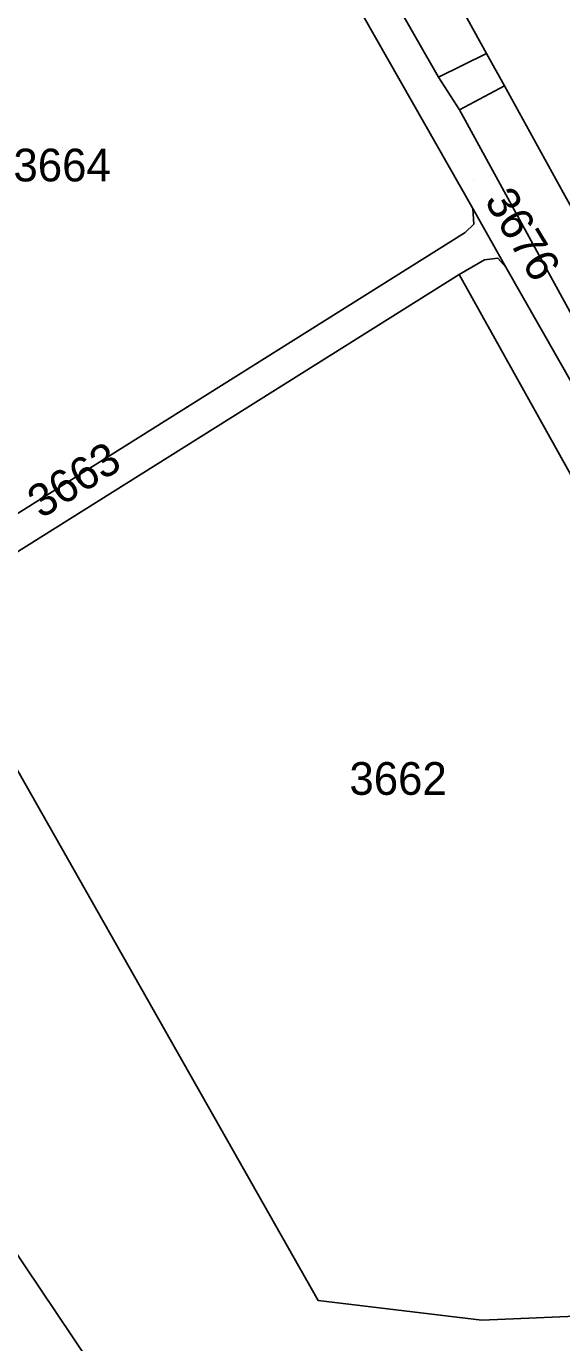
# Model space of a CAD drawing. Extents: x -262715 to -259381, y -1237238 to -1231182.
# Drawn here: x -261870.4 to -261837.7, y -1235719.5 to -1235639 of the extents above; entities that cross this region are included whole.
import ezdxf

# ---------------------------------------------------------------- set-up
doc = ezdxf.new("R2010")
doc.units = 0
for name, color, linetype in [('body_kn', 7, 'Continuous'), ('kladpar_druhypozemkov', 7, 'Continuous'), ('kladpar_hranice', 7, 'Continuous'), ('kladpar_parcelnecisla', 7, 'Continuous'), ('kladpar_plochy', 7, 'Continuous'), ('zappar_hrandruhpozemk', 7, 'Continuous')]:
    doc.layers.add(name, color=color, linetype=linetype)

msp = doc.modelspace()

# ---------------------------------------------------------------- linework, layer by layer
at = {"layer": 'body_kn'}
for p, q in [((-261842.28, -1235640.69), (-261842.28, -1235640.69)), ((-261842.28, -1235640.69), (-261842.28, -1235640.69)), ((-261845.22, -1235642.14), (-261845.22, -1235642.14)), ((-261841.19, -1235642.66), (-261841.19, -1235642.66)), ((-261843.94, -1235644.14), (-261843.94, -1235644.14)), ((-261843.94, -1235644.14), (-261843.94, -1235644.14)), ((-261843.11, -1235650.16), (-261843.11, -1235650.16)), ((-261843.11, -1235650.16), (-261843.11, -1235650.16)), ((-261843.05, -1235651.12), (-261843.05, -1235651.12)), ((-261843.59, -1235651.64), (-261843.59, -1235651.64)), ((-261842.41, -1235653.3), (-261842.41, -1235653.3)), ((-261841.59, -1235653.2), (-261841.59, -1235653.2)), ((-261841.11, -1235653.75), (-261841.11, -1235653.75)), ((-261841.11, -1235653.75), (-261841.11, -1235653.75)), ((-261843.95, -1235654.2), (-261843.95, -1235654.2)), ((-261843.95, -1235654.2), (-261843.95, -1235654.2)), ((-261852.56, -1235716.93), (-261852.56, -1235716.93)), ((-261842.57, -1235718.12), (-261842.57, -1235718.12))]:
    msp.add_line(p, q, dxfattribs=at)
at = {"layer": 'kladpar_druhypozemkov'}
for p, q in [((-261868.22, -1235646.42), (-261868.22, -1235646.42)), ((-261843.06, -1235648.4), (-261843.06, -1235648.4)), ((-261862.04, -1235664.93), (-261862.04, -1235664.93)), ((-261847.21, -1235684.04), (-261847.21, -1235684.04))]:
    msp.add_line(p, q, dxfattribs=at)
at = {"layer": 'kladpar_hranice'}
for points in [[(-261861.64, -1235617.6), (-261843.11, -1235650.16), (-261843.05, -1235651.12), (-261843.59, -1235651.64), (-261877.6, -1235672.99), (-261894.55, -1235643.13), (-261866.51, -1235620.8), (-261861.64, -1235617.6)], [(-261806.6, -1235725.61), (-261811.65, -1235715.54), (-261808.46, -1235713.89), (-261808.86, -1235712.41), (-261809.67, -1235709.44), (-261830.63, -1235672.14), (-261841.11, -1235653.75), (-261843.11, -1235650.16), (-261861.64, -1235617.6)], [(-261833.67, -1235630.7), (-261831.61, -1235634.44), (-261830.09, -1235633.6), (-261828.44, -1235636.63), (-261829.94, -1235637.46), (-261826.58, -1235643.53), (-261823.24, -1235649.59), (-261821.71, -1235648.75), (-261820.05, -1235651.77), (-261821.57, -1235652.61), (-261819.53, -1235656.29), (-261830.51, -1235662.01), (-261832.8, -1235657.87), (-261833.98, -1235655.72), (-261837.59, -1235649.19), (-261841.19, -1235642.66), (-261842.28, -1235640.69), (-261844.65, -1235636.39), (-261841.49, -1235634.65), (-261833.67, -1235630.7)], [(-261837.18, -1235656.46), (-261843.94, -1235644.14), (-261845.22, -1235642.14), (-261849.48, -1235634.69)], [(-261849.48, -1235634.69), (-261845.22, -1235642.14), (-261843.94, -1235644.14), (-261837.18, -1235656.46), (-261835.19, -1235660.33), (-261831.28, -1235667.24), (-261829.16, -1235670.66), (-261822.62, -1235682.18), (-261820.61, -1235685.6), (-261816.22, -1235693.34), (-261815.08, -1235695.33), (-261807.82, -1235708.44), (-261806.68, -1235712.69), (-261790.91, -1235743.76)], [(-261844.65, -1235636.39), (-261842.28, -1235640.69), (-261841.19, -1235642.66), (-261837.59, -1235649.19)], [(-261843.11, -1235650.16), (-261841.11, -1235653.75), (-261841.59, -1235653.2), (-261842.41, -1235653.3), (-261843.95, -1235654.2), (-261876.55, -1235674.65), (-261891.31, -1235683.8), (-261892.41, -1235682.24), (-261877.6, -1235672.99), (-261843.59, -1235651.64), (-261843.05, -1235651.12), (-261843.11, -1235650.16)], [(-261841.11, -1235653.75), (-261830.63, -1235672.14), (-261809.67, -1235709.44), (-261808.86, -1235712.41), (-261810.63, -1235713.46), (-261833.17, -1235673.54), (-261843.95, -1235654.2), (-261842.41, -1235653.3), (-261841.59, -1235653.2), (-261841.11, -1235653.75)], [(-261843.95, -1235654.2), (-261833.17, -1235673.54), (-261810.63, -1235713.46), (-261808.86, -1235712.41), (-261808.46, -1235713.89), (-261811.65, -1235715.54), (-261829.01, -1235718.41), (-261834.93, -1235717.8), (-261842.57, -1235718.12), (-261852.56, -1235716.93), (-261876.55, -1235674.65), (-261843.95, -1235654.2)], [(-261876.55, -1235674.65), (-261852.56, -1235716.93), (-261842.57, -1235718.12), (-261834.93, -1235717.8), (-261829.01, -1235718.41), (-261811.65, -1235715.54), (-261806.6, -1235725.61)], [(-261852.7, -1235741.34), (-261891.31, -1235683.8)], [(-261891.31, -1235683.8), (-261852.7, -1235741.34)]]:
    msp.add_lwpolyline(points, dxfattribs=at)
at = {"layer": 'kladpar_plochy'}
for points in [[(-261861.64, -1235617.6), (-261843.11, -1235650.16), (-261843.05, -1235651.12), (-261843.59, -1235651.64), (-261877.6, -1235672.99), (-261894.55, -1235643.13), (-261866.51, -1235620.8)], [(-261833.67, -1235630.7), (-261831.61, -1235634.44), (-261830.09, -1235633.6), (-261828.44, -1235636.63), (-261829.94, -1235637.46), (-261826.58, -1235643.53), (-261823.24, -1235649.59), (-261821.71, -1235648.75), (-261820.05, -1235651.77), (-261821.57, -1235652.61), (-261819.53, -1235656.29), (-261830.51, -1235662.01), (-261832.8, -1235657.87), (-261833.98, -1235655.72), (-261837.59, -1235649.19), (-261841.19, -1235642.66), (-261842.28, -1235640.69), (-261844.65, -1235636.39), (-261841.49, -1235634.65)], [(-261843.11, -1235650.16), (-261841.11, -1235653.75), (-261841.59, -1235653.2), (-261842.41, -1235653.3), (-261843.95, -1235654.2), (-261876.55, -1235674.65), (-261891.31, -1235683.8), (-261892.41, -1235682.24), (-261877.6, -1235672.99), (-261843.59, -1235651.64), (-261843.05, -1235651.12)], [(-261841.11, -1235653.75), (-261830.63, -1235672.14), (-261809.67, -1235709.44), (-261808.86, -1235712.41), (-261810.63, -1235713.46), (-261833.17, -1235673.54), (-261843.95, -1235654.2), (-261842.41, -1235653.3), (-261841.59, -1235653.2)], [(-261843.95, -1235654.2), (-261833.17, -1235673.54), (-261810.63, -1235713.46), (-261808.86, -1235712.41), (-261808.46, -1235713.89), (-261811.65, -1235715.54), (-261829.01, -1235718.41), (-261834.93, -1235717.8), (-261842.57, -1235718.12), (-261852.56, -1235716.93), (-261876.55, -1235674.65)]]:
    msp.add_lwpolyline(points, close=True, dxfattribs=at)
for points in [[(-261806.6, -1235725.61), (-261811.65, -1235715.54), (-261808.46, -1235713.89), (-261808.86, -1235712.41), (-261809.67, -1235709.44), (-261830.63, -1235672.14), (-261841.11, -1235653.75), (-261843.11, -1235650.16), (-261861.64, -1235617.6)], [(-261837.18, -1235656.46), (-261843.94, -1235644.14), (-261845.22, -1235642.14), (-261849.48, -1235634.69)], [(-261849.48, -1235634.69), (-261845.22, -1235642.14), (-261843.94, -1235644.14), (-261837.18, -1235656.46), (-261835.19, -1235660.33), (-261831.28, -1235667.24), (-261829.16, -1235670.66), (-261822.62, -1235682.18), (-261820.61, -1235685.6), (-261816.22, -1235693.34), (-261815.08, -1235695.33), (-261807.82, -1235708.44), (-261806.68, -1235712.69), (-261790.91, -1235743.76)], [(-261844.65, -1235636.39), (-261842.28, -1235640.69), (-261841.19, -1235642.66), (-261837.59, -1235649.19)], [(-261876.55, -1235674.65), (-261852.56, -1235716.93), (-261842.57, -1235718.12), (-261834.93, -1235717.8), (-261829.01, -1235718.41), (-261811.65, -1235715.54), (-261806.6, -1235725.61)], [(-261852.7, -1235741.34), (-261891.31, -1235683.8)], [(-261891.31, -1235683.8), (-261852.7, -1235741.34)]]:
    msp.add_lwpolyline(points, dxfattribs=at)
at = {"layer": 'zappar_hrandruhpozemk'}
for p, q in [((-261842.28, -1235640.69), (-261845.22, -1235642.14)), ((-261843.94, -1235644.14), (-261841.19, -1235642.66))]:
    msp.add_line(p, q, dxfattribs=at)

# ---------------------------------------------------------------- texts
at = {"layer": 'kladpar_parcelnecisla'}
for s, p in [('3664', (-261871.192, -1235648.51)), ('3662', (-261850.659, -1235686.01))]:
    msp.add_text(s, height=2, dxfattribs=at).set_placement(p)
for s, rotation, p in [('3676', 301, (-261842.447, -1235649.682)), ('3663', 32, (-261869.501, -1235669.165))]:
    msp.add_text(s, height=2, rotation=rotation, dxfattribs=at).set_placement(p)

doc.saveas('drawing.dxf')
